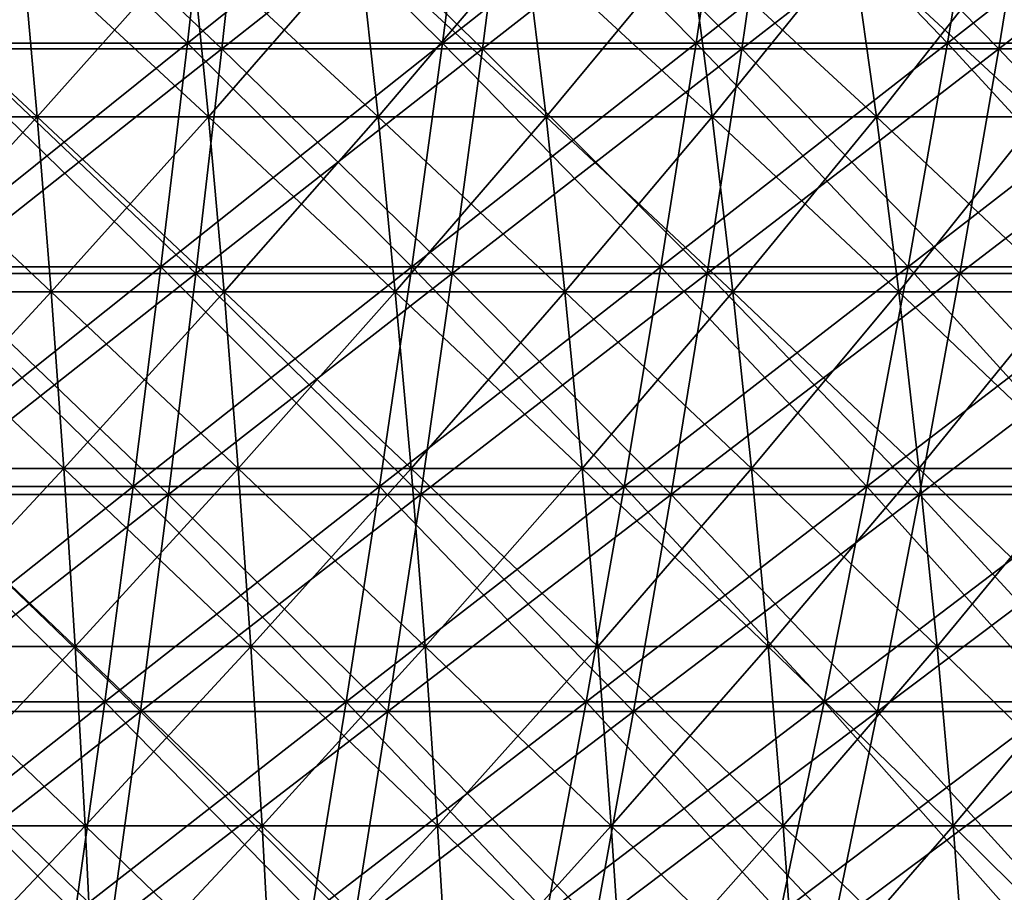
# Model space of a CAD drawing. Header units: millimetres. Extents: x -125 to 125, y -45 to 4025.
# Tile 586 of 656: x 17 to 29, y 3949 to 3960. Entities that reach past the tile are written whole.
import ezdxf

# ---------------------------------------------------------------- set-up
doc = ezdxf.new("R2010")
doc.units = ezdxf.units.MM
doc.header["$LTSCALE"] = 6.999206
for name, color, linetype in [('21', 7, 'CONTINUOUS'), ('22', 7, 'CONTINUOUS'), ('23', 7, 'CONTINUOUS'), ('24', 7, 'CONTINUOUS'), ('26', 7, 'CONTINUOUS'), ('27', 7, 'CONTINUOUS')]:
    doc.layers.add(name, color=color, linetype=linetype)

msp = doc.modelspace()

# ---------------------------------------------------------------- linework, layer by layer
at = {"layer": '21', "color": 7, "linetype": 'CONTINUOUS'}
for points in [[(16.342, 3959.619, 105.277), (19.576, 3959.619, 104.724), (16.599, 3962.434, 106.934), (16.342, 3959.619, 105.277)], [(16.599, 3962.434, 106.934), (19.576, 3959.619, 104.724), (19.884, 3962.434, 106.372), (16.599, 3962.434, 106.934)], [(19.576, 3959.619, 104.724), (22.792, 3959.619, 104.071), (19.884, 3962.434, 106.372), (19.576, 3959.619, 104.724)], [(19.884, 3962.434, 106.372), (22.792, 3959.619, 104.071), (23.151, 3962.434, 105.709), (19.884, 3962.434, 106.372)], [(22.792, 3959.619, 104.071), (25.986, 3959.619, 103.32), (23.151, 3962.434, 105.709), (22.792, 3959.619, 104.071)], [(23.151, 3962.434, 105.709), (25.986, 3959.619, 103.32), (26.395, 3962.434, 104.946), (23.151, 3962.434, 105.709)], [(25.986, 3959.619, 103.32), (29.155, 3959.619, 102.471), (26.395, 3962.434, 104.946), (25.986, 3959.619, 103.32)], [(26.395, 3962.434, 104.946), (29.155, 3959.619, 102.471), (29.614, 3962.434, 104.084), (26.395, 3962.434, 104.946)], [(29.155, 3959.619, 102.471), (32.297, 3959.619, 101.524), (29.614, 3962.434, 104.084), (29.155, 3959.619, 102.471)], [(16.074, 3956.849, 103.548), (19.255, 3956.849, 103.003), (16.342, 3959.619, 105.277), (16.074, 3956.849, 103.548)], [(16.342, 3959.619, 105.277), (19.255, 3956.849, 103.003), (19.576, 3959.619, 104.724), (16.342, 3959.619, 105.277)], [(19.255, 3956.849, 103.003), (22.418, 3956.849, 102.362), (19.576, 3959.619, 104.724), (19.255, 3956.849, 103.003)], [(19.576, 3959.619, 104.724), (22.418, 3956.849, 102.362), (22.792, 3959.619, 104.071), (19.576, 3959.619, 104.724)], [(22.418, 3956.849, 102.362), (25.559, 3956.849, 101.623), (22.792, 3959.619, 104.071), (22.418, 3956.849, 102.362)], [(22.792, 3959.619, 104.071), (25.559, 3956.849, 101.623), (25.986, 3959.619, 103.32), (22.792, 3959.619, 104.071)], [(25.559, 3956.849, 101.623), (28.677, 3956.849, 100.787), (25.986, 3959.619, 103.32), (25.559, 3956.849, 101.623)], [(25.986, 3959.619, 103.32), (28.677, 3956.849, 100.787), (29.155, 3959.619, 102.471), (25.986, 3959.619, 103.32)], [(28.677, 3956.849, 100.787), (31.767, 3956.849, 99.857), (29.155, 3959.619, 102.471), (28.677, 3956.849, 100.787)], [(29.155, 3959.619, 102.471), (31.767, 3956.849, 99.857), (32.297, 3959.619, 101.524), (29.155, 3959.619, 102.471)], [(15.794, 3954.126, 101.747), (18.92, 3954.126, 101.212), (16.074, 3956.849, 103.548), (15.794, 3954.126, 101.747)], [(16.074, 3956.849, 103.548), (18.92, 3954.126, 101.212), (19.255, 3956.849, 103.003), (16.074, 3956.849, 103.548)], [(18.92, 3954.126, 101.212), (22.028, 3954.126, 100.582), (19.255, 3956.849, 103.003), (18.92, 3954.126, 101.212)], [(19.255, 3956.849, 103.003), (22.028, 3954.126, 100.582), (22.418, 3956.849, 102.362), (19.255, 3956.849, 103.003)], [(22.028, 3954.126, 100.582), (25.115, 3954.126, 99.856), (22.418, 3956.849, 102.362), (22.028, 3954.126, 100.582)], [(22.418, 3956.849, 102.362), (25.115, 3954.126, 99.856), (25.559, 3956.849, 101.623), (22.418, 3956.849, 102.362)], [(25.115, 3954.126, 99.856), (28.178, 3954.126, 99.035), (25.559, 3956.849, 101.623), (25.115, 3954.126, 99.856)], [(25.559, 3956.849, 101.623), (28.178, 3954.126, 99.035), (28.677, 3956.849, 100.787), (25.559, 3956.849, 101.623)], [(28.178, 3954.126, 99.035), (31.214, 3954.126, 98.12), (28.677, 3956.849, 100.787), (28.178, 3954.126, 99.035)], [(28.677, 3956.849, 100.787), (31.214, 3954.126, 98.12), (31.767, 3956.849, 99.857), (28.677, 3956.849, 100.787)], [(15.504, 3951.452, 99.876), (18.572, 3951.452, 99.352), (15.794, 3954.126, 101.747), (15.504, 3951.452, 99.876)], [(15.794, 3954.126, 101.747), (18.572, 3951.452, 99.352), (18.92, 3954.126, 101.212), (15.794, 3954.126, 101.747)], [(18.572, 3951.452, 99.352), (21.623, 3951.452, 98.733), (18.92, 3954.126, 101.212), (18.572, 3951.452, 99.352)], [(18.92, 3954.126, 101.212), (21.623, 3951.452, 98.733), (22.028, 3954.126, 100.582), (18.92, 3954.126, 101.212)], [(21.623, 3951.452, 98.733), (24.653, 3951.452, 98.02), (22.028, 3954.126, 100.582), (21.623, 3951.452, 98.733)], [(22.028, 3954.126, 100.582), (24.653, 3951.452, 98.02), (25.115, 3954.126, 99.856), (22.028, 3954.126, 100.582)], [(24.653, 3951.452, 98.02), (27.66, 3951.452, 97.214), (25.115, 3954.126, 99.856), (24.653, 3951.452, 98.02)], [(25.115, 3954.126, 99.856), (27.66, 3951.452, 97.214), (28.178, 3954.126, 99.035), (25.115, 3954.126, 99.856)], [(27.66, 3951.452, 97.214), (30.64, 3951.452, 96.316), (28.178, 3954.126, 99.035), (27.66, 3951.452, 97.214)], [(28.178, 3954.126, 99.035), (30.64, 3951.452, 96.316), (31.214, 3954.126, 98.12), (28.178, 3954.126, 99.035)], [(15.203, 3948.828, 97.937), (18.211, 3948.828, 97.423), (15.504, 3951.452, 99.876), (15.203, 3948.828, 97.937)], [(15.504, 3951.452, 99.876), (18.211, 3948.828, 97.423), (18.572, 3951.452, 99.352), (15.504, 3951.452, 99.876)], [(18.211, 3948.828, 97.423), (21.203, 3948.828, 96.816), (18.572, 3951.452, 99.352), (18.211, 3948.828, 97.423)], [(18.572, 3951.452, 99.352), (21.203, 3948.828, 96.816), (21.623, 3951.452, 98.733), (18.572, 3951.452, 99.352)], [(21.203, 3948.828, 96.816), (24.174, 3948.828, 96.117), (21.623, 3951.452, 98.733), (21.203, 3948.828, 96.816)], [(21.623, 3951.452, 98.733), (24.174, 3948.828, 96.117), (24.653, 3951.452, 98.02), (21.623, 3951.452, 98.733)], [(24.174, 3948.828, 96.117), (27.123, 3948.828, 95.327), (24.653, 3951.452, 98.02), (24.174, 3948.828, 96.117)], [(24.653, 3951.452, 98.02), (27.123, 3948.828, 95.327), (27.66, 3951.452, 97.214), (24.653, 3951.452, 98.02)], [(27.123, 3948.828, 95.327), (30.046, 3948.828, 94.446), (27.66, 3951.452, 97.214), (27.123, 3948.828, 95.327)], [(27.66, 3951.452, 97.214), (30.046, 3948.828, 94.446), (30.64, 3951.452, 96.316), (27.66, 3951.452, 97.214)]]:
    msp.add_3dface(points, dxfattribs=at)
at = {"layer": '22', "color": 7, "linetype": 'CONTINUOUS'}
for points in [[(19.576, 3959.619, -104.724), (16.342, 3959.619, -105.277), (19.884, 3962.434, -106.372), (19.576, 3959.619, -104.724)], [(19.884, 3962.434, -106.372), (16.342, 3959.619, -105.277), (16.599, 3962.434, -106.934), (19.884, 3962.434, -106.372)], [(22.792, 3959.619, -104.071), (19.576, 3959.619, -104.724), (23.151, 3962.434, -105.709), (22.792, 3959.619, -104.071)], [(23.151, 3962.434, -105.709), (19.576, 3959.619, -104.724), (19.884, 3962.434, -106.372), (23.151, 3962.434, -105.709)], [(25.986, 3959.619, -103.32), (22.792, 3959.619, -104.071), (26.395, 3962.434, -104.946), (25.986, 3959.619, -103.32)], [(26.395, 3962.434, -104.946), (22.792, 3959.619, -104.071), (23.151, 3962.434, -105.709), (26.395, 3962.434, -104.946)], [(29.155, 3959.619, -102.471), (25.986, 3959.619, -103.32), (29.614, 3962.434, -104.084), (29.155, 3959.619, -102.471)], [(29.614, 3962.434, -104.084), (25.986, 3959.619, -103.32), (26.395, 3962.434, -104.946), (29.614, 3962.434, -104.084)], [(32.297, 3959.619, -101.524), (29.155, 3959.619, -102.471), (32.806, 3962.434, -103.122), (32.297, 3959.619, -101.524)], [(32.806, 3962.434, -103.122), (29.155, 3959.619, -102.471), (29.614, 3962.434, -104.084), (32.806, 3962.434, -103.122)], [(19.255, 3956.849, -103.003), (16.074, 3956.849, -103.548), (19.576, 3959.619, -104.724), (19.255, 3956.849, -103.003)], [(19.576, 3959.619, -104.724), (16.074, 3956.849, -103.548), (16.342, 3959.619, -105.277), (19.576, 3959.619, -104.724)], [(22.418, 3956.849, -102.362), (19.255, 3956.849, -103.003), (22.792, 3959.619, -104.071), (22.418, 3956.849, -102.362)], [(22.792, 3959.619, -104.071), (19.255, 3956.849, -103.003), (19.576, 3959.619, -104.724), (22.792, 3959.619, -104.071)], [(25.559, 3956.849, -101.623), (22.418, 3956.849, -102.362), (25.986, 3959.619, -103.32), (25.559, 3956.849, -101.623)], [(25.986, 3959.619, -103.32), (22.418, 3956.849, -102.362), (22.792, 3959.619, -104.071), (25.986, 3959.619, -103.32)], [(28.677, 3956.849, -100.787), (25.559, 3956.849, -101.623), (29.155, 3959.619, -102.471), (28.677, 3956.849, -100.787)], [(29.155, 3959.619, -102.471), (25.559, 3956.849, -101.623), (25.986, 3959.619, -103.32), (29.155, 3959.619, -102.471)], [(31.767, 3956.849, -99.857), (28.677, 3956.849, -100.787), (32.297, 3959.619, -101.524), (31.767, 3956.849, -99.857)], [(32.297, 3959.619, -101.524), (28.677, 3956.849, -100.787), (29.155, 3959.619, -102.471), (32.297, 3959.619, -101.524)], [(18.92, 3954.126, -101.212), (15.794, 3954.126, -101.747), (19.255, 3956.849, -103.003), (18.92, 3954.126, -101.212)], [(19.255, 3956.849, -103.003), (15.794, 3954.126, -101.747), (16.074, 3956.849, -103.548), (19.255, 3956.849, -103.003)], [(22.028, 3954.126, -100.582), (18.92, 3954.126, -101.212), (22.418, 3956.849, -102.362), (22.028, 3954.126, -100.582)], [(22.418, 3956.849, -102.362), (18.92, 3954.126, -101.212), (19.255, 3956.849, -103.003), (22.418, 3956.849, -102.362)], [(25.115, 3954.126, -99.856), (22.028, 3954.126, -100.582), (25.559, 3956.849, -101.623), (25.115, 3954.126, -99.856)], [(25.559, 3956.849, -101.623), (22.028, 3954.126, -100.582), (22.418, 3956.849, -102.362), (25.559, 3956.849, -101.623)], [(28.178, 3954.126, -99.035), (25.115, 3954.126, -99.856), (28.677, 3956.849, -100.787), (28.178, 3954.126, -99.035)], [(28.677, 3956.849, -100.787), (25.115, 3954.126, -99.856), (25.559, 3956.849, -101.623), (28.677, 3956.849, -100.787)], [(31.214, 3954.126, -98.12), (28.178, 3954.126, -99.035), (31.767, 3956.849, -99.857), (31.214, 3954.126, -98.12)], [(31.767, 3956.849, -99.857), (28.178, 3954.126, -99.035), (28.677, 3956.849, -100.787), (31.767, 3956.849, -99.857)], [(18.572, 3951.452, -99.352), (15.504, 3951.452, -99.876), (18.92, 3954.126, -101.212), (18.572, 3951.452, -99.352)], [(18.92, 3954.126, -101.212), (15.504, 3951.452, -99.876), (15.794, 3954.126, -101.747), (18.92, 3954.126, -101.212)], [(21.623, 3951.452, -98.733), (18.572, 3951.452, -99.352), (22.028, 3954.126, -100.582), (21.623, 3951.452, -98.733)], [(22.028, 3954.126, -100.582), (18.572, 3951.452, -99.352), (18.92, 3954.126, -101.212), (22.028, 3954.126, -100.582)], [(24.653, 3951.452, -98.02), (21.623, 3951.452, -98.733), (25.115, 3954.126, -99.856), (24.653, 3951.452, -98.02)], [(25.115, 3954.126, -99.856), (21.623, 3951.452, -98.733), (22.028, 3954.126, -100.582), (25.115, 3954.126, -99.856)], [(27.66, 3951.452, -97.214), (24.653, 3951.452, -98.02), (28.178, 3954.126, -99.035), (27.66, 3951.452, -97.214)], [(28.178, 3954.126, -99.035), (24.653, 3951.452, -98.02), (25.115, 3954.126, -99.856), (28.178, 3954.126, -99.035)], [(30.64, 3951.452, -96.316), (27.66, 3951.452, -97.214), (31.214, 3954.126, -98.12), (30.64, 3951.452, -96.316)], [(31.214, 3954.126, -98.12), (27.66, 3951.452, -97.214), (28.178, 3954.126, -99.035), (31.214, 3954.126, -98.12)], [(18.211, 3948.828, -97.423), (15.203, 3948.828, -97.937), (18.572, 3951.452, -99.352), (18.211, 3948.828, -97.423)], [(18.572, 3951.452, -99.352), (15.203, 3948.828, -97.937), (15.504, 3951.452, -99.876), (18.572, 3951.452, -99.352)], [(21.203, 3948.828, -96.816), (18.211, 3948.828, -97.423), (21.623, 3951.452, -98.733), (21.203, 3948.828, -96.816)], [(21.623, 3951.452, -98.733), (18.211, 3948.828, -97.423), (18.572, 3951.452, -99.352), (21.623, 3951.452, -98.733)], [(24.174, 3948.828, -96.117), (21.203, 3948.828, -96.816), (24.653, 3951.452, -98.02), (24.174, 3948.828, -96.117)], [(24.653, 3951.452, -98.02), (21.203, 3948.828, -96.816), (21.623, 3951.452, -98.733), (24.653, 3951.452, -98.02)], [(27.123, 3948.828, -95.327), (24.174, 3948.828, -96.117), (27.66, 3951.452, -97.214), (27.123, 3948.828, -95.327)], [(27.66, 3951.452, -97.214), (24.174, 3948.828, -96.117), (24.653, 3951.452, -98.02), (27.66, 3951.452, -97.214)], [(30.046, 3948.828, -94.446), (27.123, 3948.828, -95.327), (30.64, 3951.452, -96.316), (30.046, 3948.828, -94.446)], [(30.64, 3951.452, -96.316), (27.123, 3948.828, -95.327), (27.66, 3951.452, -97.214), (30.64, 3951.452, -96.316)]]:
    msp.add_3dface(points, dxfattribs=at)
at = {"layer": '23', "color": 7, "linetype": 'CONTINUOUS'}
for points in [[(15.988, 3959.688, -102.994), (19.152, 3959.688, -102.453), (16.249, 3962.489, -104.678), (15.988, 3959.688, -102.994)], [(16.249, 3962.489, -104.678), (19.152, 3959.688, -102.453), (19.465, 3962.489, -104.128), (16.249, 3962.489, -104.678)], [(19.152, 3959.688, -102.453), (22.298, 3959.688, -101.814), (19.465, 3962.489, -104.128), (19.152, 3959.688, -102.453)], [(19.465, 3962.489, -104.128), (22.298, 3959.688, -101.814), (22.662, 3962.489, -103.479), (19.465, 3962.489, -104.128)], [(22.298, 3959.688, -101.814), (25.423, 3959.688, -101.08), (22.662, 3962.489, -103.479), (22.298, 3959.688, -101.814)], [(22.662, 3962.489, -103.479), (25.423, 3959.688, -101.08), (25.838, 3962.489, -102.732), (22.662, 3962.489, -103.479)], [(25.423, 3959.688, -101.08), (28.523, 3959.688, -100.249), (25.838, 3962.489, -102.732), (25.423, 3959.688, -101.08)], [(25.838, 3962.489, -102.732), (28.523, 3959.688, -100.249), (28.989, 3962.489, -101.887), (25.838, 3962.489, -102.732)], [(28.523, 3959.688, -100.249), (31.597, 3959.688, -99.323), (28.989, 3962.489, -101.887), (28.523, 3959.688, -100.249)], [(28.989, 3962.489, -101.887), (31.597, 3959.688, -99.323), (32.113, 3962.489, -100.946), (28.989, 3962.489, -101.887)], [(15.715, 3956.933, -101.237), (18.825, 3956.933, -100.705), (15.988, 3959.688, -102.994), (15.715, 3956.933, -101.237)], [(15.988, 3959.688, -102.994), (18.825, 3956.933, -100.705), (19.152, 3959.688, -102.453), (15.988, 3959.688, -102.994)], [(18.825, 3956.933, -100.705), (21.917, 3956.933, -100.078), (19.152, 3959.688, -102.453), (18.825, 3956.933, -100.705)], [(19.152, 3959.688, -102.453), (21.917, 3956.933, -100.078), (22.298, 3959.688, -101.814), (19.152, 3959.688, -102.453)], [(21.917, 3956.933, -100.078), (24.989, 3956.933, -99.355), (22.298, 3959.688, -101.814), (21.917, 3956.933, -100.078)], [(22.298, 3959.688, -101.814), (24.989, 3956.933, -99.355), (25.423, 3959.688, -101.08), (22.298, 3959.688, -101.814)], [(24.989, 3956.933, -99.355), (28.037, 3956.933, -98.539), (25.423, 3959.688, -101.08), (24.989, 3956.933, -99.355)], [(25.423, 3959.688, -101.08), (28.037, 3956.933, -98.539), (28.523, 3959.688, -100.249), (25.423, 3959.688, -101.08)], [(28.037, 3956.933, -98.539), (31.058, 3956.933, -97.629), (28.523, 3959.688, -100.249), (28.037, 3956.933, -98.539)], [(28.523, 3959.688, -100.249), (31.058, 3956.933, -97.629), (31.597, 3959.688, -99.323), (28.523, 3959.688, -100.249)], [(15.431, 3954.227, -99.408), (18.485, 3954.227, -98.886), (15.715, 3956.933, -101.237), (15.431, 3954.227, -99.408)], [(15.715, 3956.933, -101.237), (18.485, 3954.227, -98.886), (18.825, 3956.933, -100.705), (15.715, 3956.933, -101.237)], [(18.485, 3954.227, -98.886), (21.521, 3954.227, -98.27), (18.825, 3956.933, -100.705), (18.485, 3954.227, -98.886)], [(18.825, 3956.933, -100.705), (21.521, 3954.227, -98.27), (21.917, 3956.933, -100.078), (18.825, 3956.933, -100.705)], [(21.521, 3954.227, -98.27), (24.537, 3954.227, -97.561), (21.917, 3956.933, -100.078), (21.521, 3954.227, -98.27)], [(21.917, 3956.933, -100.078), (24.537, 3954.227, -97.561), (24.989, 3956.933, -99.355), (21.917, 3956.933, -100.078)], [(24.537, 3954.227, -97.561), (27.53, 3954.227, -96.759), (24.989, 3956.933, -99.355), (24.537, 3954.227, -97.561)], [(24.989, 3956.933, -99.355), (27.53, 3954.227, -96.759), (28.037, 3956.933, -98.539), (24.989, 3956.933, -99.355)], [(27.53, 3954.227, -96.759), (30.497, 3954.227, -95.865), (28.037, 3956.933, -98.539), (27.53, 3954.227, -96.759)], [(28.037, 3956.933, -98.539), (30.497, 3954.227, -95.865), (31.058, 3956.933, -97.629), (28.037, 3956.933, -98.539)], [(15.136, 3951.571, -97.509), (18.132, 3951.571, -96.997), (15.431, 3954.227, -99.408), (15.136, 3951.571, -97.509)], [(15.431, 3954.227, -99.408), (18.132, 3951.571, -96.997), (18.485, 3954.227, -98.886), (15.431, 3954.227, -99.408)], [(18.132, 3951.571, -96.997), (21.11, 3951.571, -96.392), (18.485, 3954.227, -98.886), (18.132, 3951.571, -96.997)], [(18.485, 3954.227, -98.886), (21.11, 3951.571, -96.392), (21.521, 3954.227, -98.27), (18.485, 3954.227, -98.886)], [(21.11, 3951.571, -96.392), (24.069, 3951.571, -95.697), (21.521, 3954.227, -98.27), (21.11, 3951.571, -96.392)], [(21.521, 3954.227, -98.27), (24.069, 3951.571, -95.697), (24.537, 3954.227, -97.561), (21.521, 3954.227, -98.27)], [(24.069, 3951.571, -95.697), (27.004, 3951.571, -94.91), (24.537, 3954.227, -97.561), (24.069, 3951.571, -95.697)], [(24.537, 3954.227, -97.561), (27.004, 3951.571, -94.91), (27.53, 3954.227, -96.759), (24.537, 3954.227, -97.561)], [(27.004, 3951.571, -94.91), (29.914, 3951.571, -94.033), (27.53, 3954.227, -96.759), (27.004, 3951.571, -94.91)], [(27.53, 3954.227, -96.759), (29.914, 3951.571, -94.033), (30.497, 3954.227, -95.865), (27.53, 3954.227, -96.759)], [(14.831, 3948.967, -95.54), (17.766, 3948.967, -95.038), (15.136, 3951.571, -97.509), (14.831, 3948.967, -95.54)], [(15.136, 3951.571, -97.509), (17.766, 3948.967, -95.038), (18.132, 3951.571, -96.997), (15.136, 3951.571, -97.509)], [(17.766, 3948.967, -95.038), (20.684, 3948.967, -94.446), (18.132, 3951.571, -96.997), (17.766, 3948.967, -95.038)], [(18.132, 3951.571, -96.997), (20.684, 3948.967, -94.446), (21.11, 3951.571, -96.392), (18.132, 3951.571, -96.997)], [(20.684, 3948.967, -94.446), (23.583, 3948.967, -93.765), (21.11, 3951.571, -96.392), (20.684, 3948.967, -94.446)], [(21.11, 3951.571, -96.392), (23.583, 3948.967, -93.765), (24.069, 3951.571, -95.697), (21.11, 3951.571, -96.392)], [(23.583, 3948.967, -93.765), (26.459, 3948.967, -92.994), (24.069, 3951.571, -95.697), (23.583, 3948.967, -93.765)], [(24.069, 3951.571, -95.697), (26.459, 3948.967, -92.994), (27.004, 3951.571, -94.91), (24.069, 3951.571, -95.697)], [(26.459, 3948.967, -92.994), (29.31, 3948.967, -92.135), (27.004, 3951.571, -94.91), (26.459, 3948.967, -92.994)], [(27.004, 3951.571, -94.91), (29.31, 3948.967, -92.135), (29.914, 3951.571, -94.033), (27.004, 3951.571, -94.91)]]:
    msp.add_3dface(points, dxfattribs=at)
at = {"layer": '24', "color": 7, "linetype": 'CONTINUOUS'}
for points in [[(19.152, 3959.688, 102.453), (15.988, 3959.688, 102.994), (19.465, 3962.489, 104.128), (19.152, 3959.688, 102.453)], [(19.465, 3962.489, 104.128), (15.988, 3959.688, 102.994), (16.249, 3962.489, 104.678), (19.465, 3962.489, 104.128)], [(22.298, 3959.688, 101.814), (19.152, 3959.688, 102.453), (22.662, 3962.489, 103.479), (22.298, 3959.688, 101.814)], [(22.662, 3962.489, 103.479), (19.152, 3959.688, 102.453), (19.465, 3962.489, 104.128), (22.662, 3962.489, 103.479)], [(25.423, 3959.688, 101.08), (22.298, 3959.688, 101.814), (25.838, 3962.489, 102.732), (25.423, 3959.688, 101.08)], [(25.838, 3962.489, 102.732), (22.298, 3959.688, 101.814), (22.662, 3962.489, 103.479), (25.838, 3962.489, 102.732)], [(28.523, 3959.688, 100.249), (25.423, 3959.688, 101.08), (28.989, 3962.489, 101.887), (28.523, 3959.688, 100.249)], [(28.989, 3962.489, 101.887), (25.423, 3959.688, 101.08), (25.838, 3962.489, 102.732), (28.989, 3962.489, 101.887)], [(31.597, 3959.688, 99.323), (28.523, 3959.688, 100.249), (32.113, 3962.489, 100.946), (31.597, 3959.688, 99.323)], [(32.113, 3962.489, 100.946), (28.523, 3959.688, 100.249), (28.989, 3962.489, 101.887), (32.113, 3962.489, 100.946)], [(18.825, 3956.933, 100.705), (15.715, 3956.933, 101.237), (19.152, 3959.688, 102.453), (18.825, 3956.933, 100.705)], [(19.152, 3959.688, 102.453), (15.715, 3956.933, 101.237), (15.988, 3959.688, 102.994), (19.152, 3959.688, 102.453)], [(21.917, 3956.933, 100.078), (18.825, 3956.933, 100.705), (22.298, 3959.688, 101.814), (21.917, 3956.933, 100.078)], [(22.298, 3959.688, 101.814), (18.825, 3956.933, 100.705), (19.152, 3959.688, 102.453), (22.298, 3959.688, 101.814)], [(24.989, 3956.933, 99.355), (21.917, 3956.933, 100.078), (25.423, 3959.688, 101.08), (24.989, 3956.933, 99.355)], [(25.423, 3959.688, 101.08), (21.917, 3956.933, 100.078), (22.298, 3959.688, 101.814), (25.423, 3959.688, 101.08)], [(28.037, 3956.933, 98.539), (24.989, 3956.933, 99.355), (28.523, 3959.688, 100.249), (28.037, 3956.933, 98.539)], [(28.523, 3959.688, 100.249), (24.989, 3956.933, 99.355), (25.423, 3959.688, 101.08), (28.523, 3959.688, 100.249)], [(31.058, 3956.933, 97.629), (28.037, 3956.933, 98.539), (31.597, 3959.688, 99.323), (31.058, 3956.933, 97.629)], [(31.597, 3959.688, 99.323), (28.037, 3956.933, 98.539), (28.523, 3959.688, 100.249), (31.597, 3959.688, 99.323)], [(18.485, 3954.227, 98.886), (15.431, 3954.227, 99.408), (18.825, 3956.933, 100.705), (18.485, 3954.227, 98.886)], [(18.825, 3956.933, 100.705), (15.431, 3954.227, 99.408), (15.715, 3956.933, 101.237), (18.825, 3956.933, 100.705)], [(21.521, 3954.227, 98.27), (18.485, 3954.227, 98.886), (21.917, 3956.933, 100.078), (21.521, 3954.227, 98.27)], [(21.917, 3956.933, 100.078), (18.485, 3954.227, 98.886), (18.825, 3956.933, 100.705), (21.917, 3956.933, 100.078)], [(24.537, 3954.227, 97.561), (21.521, 3954.227, 98.27), (24.989, 3956.933, 99.355), (24.537, 3954.227, 97.561)], [(24.989, 3956.933, 99.355), (21.521, 3954.227, 98.27), (21.917, 3956.933, 100.078), (24.989, 3956.933, 99.355)], [(27.53, 3954.227, 96.759), (24.537, 3954.227, 97.561), (28.037, 3956.933, 98.539), (27.53, 3954.227, 96.759)], [(28.037, 3956.933, 98.539), (24.537, 3954.227, 97.561), (24.989, 3956.933, 99.355), (28.037, 3956.933, 98.539)], [(30.497, 3954.227, 95.865), (27.53, 3954.227, 96.759), (31.058, 3956.933, 97.629), (30.497, 3954.227, 95.865)], [(31.058, 3956.933, 97.629), (27.53, 3954.227, 96.759), (28.037, 3956.933, 98.539), (31.058, 3956.933, 97.629)], [(18.132, 3951.571, 96.997), (15.136, 3951.571, 97.509), (18.485, 3954.227, 98.886), (18.132, 3951.571, 96.997)], [(18.485, 3954.227, 98.886), (15.136, 3951.571, 97.509), (15.431, 3954.227, 99.408), (18.485, 3954.227, 98.886)], [(21.11, 3951.571, 96.392), (18.132, 3951.571, 96.997), (21.521, 3954.227, 98.27), (21.11, 3951.571, 96.392)], [(21.521, 3954.227, 98.27), (18.132, 3951.571, 96.997), (18.485, 3954.227, 98.886), (21.521, 3954.227, 98.27)], [(24.069, 3951.571, 95.697), (21.11, 3951.571, 96.392), (24.537, 3954.227, 97.561), (24.069, 3951.571, 95.697)], [(24.537, 3954.227, 97.561), (21.11, 3951.571, 96.392), (21.521, 3954.227, 98.27), (24.537, 3954.227, 97.561)], [(27.004, 3951.571, 94.91), (24.069, 3951.571, 95.697), (27.53, 3954.227, 96.759), (27.004, 3951.571, 94.91)], [(27.53, 3954.227, 96.759), (24.069, 3951.571, 95.697), (24.537, 3954.227, 97.561), (27.53, 3954.227, 96.759)], [(29.914, 3951.571, 94.033), (27.004, 3951.571, 94.91), (30.497, 3954.227, 95.865), (29.914, 3951.571, 94.033)], [(30.497, 3954.227, 95.865), (27.004, 3951.571, 94.91), (27.53, 3954.227, 96.759), (30.497, 3954.227, 95.865)], [(17.766, 3948.967, 95.038), (14.831, 3948.967, 95.54), (18.132, 3951.571, 96.997), (17.766, 3948.967, 95.038)], [(18.132, 3951.571, 96.997), (14.831, 3948.967, 95.54), (15.136, 3951.571, 97.509), (18.132, 3951.571, 96.997)], [(20.684, 3948.967, 94.446), (17.766, 3948.967, 95.038), (21.11, 3951.571, 96.392), (20.684, 3948.967, 94.446)], [(21.11, 3951.571, 96.392), (17.766, 3948.967, 95.038), (18.132, 3951.571, 96.997), (21.11, 3951.571, 96.392)], [(23.583, 3948.967, 93.765), (20.684, 3948.967, 94.446), (24.069, 3951.571, 95.697), (23.583, 3948.967, 93.765)], [(24.069, 3951.571, 95.697), (20.684, 3948.967, 94.446), (21.11, 3951.571, 96.392), (24.069, 3951.571, 95.697)], [(26.459, 3948.967, 92.994), (23.583, 3948.967, 93.765), (27.004, 3951.571, 94.91), (26.459, 3948.967, 92.994)], [(27.004, 3951.571, 94.91), (23.583, 3948.967, 93.765), (24.069, 3951.571, 95.697), (27.004, 3951.571, 94.91)], [(29.31, 3948.967, 92.135), (26.459, 3948.967, 92.994), (29.914, 3951.571, 94.033), (29.31, 3948.967, 92.135)], [(29.914, 3951.571, 94.033), (26.459, 3948.967, 92.994), (27.004, 3951.571, 94.91), (29.914, 3951.571, 94.033)]]:
    msp.add_3dface(points, dxfattribs=at)
at = {"layer": '26', "color": 7, "linetype": 'CONTINUOUS'}
for points in [[(15.174, 3958.78, 69.285), (17.3, 3958.78, 68.785), (15.009, 3960.913, 68.533), (15.174, 3958.78, 69.285)], [(15.009, 3960.913, 68.533), (17.3, 3958.78, 68.785), (17.112, 3960.913, 68.039), (15.009, 3960.913, 68.533)], [(17.3, 3958.78, 68.785), (19.41, 3958.78, 68.219), (17.112, 3960.913, 68.039), (17.3, 3958.78, 68.785)], [(17.112, 3960.913, 68.039), (19.41, 3958.78, 68.219), (19.2, 3960.913, 67.479), (17.112, 3960.913, 68.039)], [(19.41, 3958.78, 68.219), (21.502, 3958.78, 67.589), (19.2, 3960.913, 67.479), (19.41, 3958.78, 68.219)], [(19.2, 3960.913, 67.479), (21.502, 3958.78, 67.589), (21.268, 3960.913, 66.856), (19.2, 3960.913, 67.479)], [(21.502, 3958.78, 67.589), (23.573, 3958.78, 66.895), (21.268, 3960.913, 66.856), (21.502, 3958.78, 67.589)], [(21.268, 3960.913, 66.856), (23.573, 3958.78, 66.895), (23.317, 3960.913, 66.169), (21.268, 3960.913, 66.856)], [(23.573, 3958.78, 66.895), (25.622, 3958.78, 66.137), (23.317, 3960.913, 66.169), (23.573, 3958.78, 66.895)], [(23.317, 3960.913, 66.169), (25.622, 3958.78, 66.137), (25.344, 3960.913, 65.42), (23.317, 3960.913, 66.169)], [(25.622, 3958.78, 66.137), (27.646, 3958.78, 65.317), (25.344, 3960.913, 65.42), (25.622, 3958.78, 66.137)], [(25.344, 3960.913, 65.42), (27.646, 3958.78, 65.317), (27.346, 3960.913, 64.608), (25.344, 3960.913, 65.42)], [(27.646, 3958.78, 65.317), (29.645, 3958.78, 64.435), (27.346, 3960.913, 64.608), (27.646, 3958.78, 65.317)], [(27.346, 3960.913, 64.608), (29.645, 3958.78, 64.435), (29.323, 3960.913, 63.736), (27.346, 3960.913, 64.608)], [(15.324, 3956.624, 69.973), (17.472, 3956.624, 69.468), (15.174, 3958.78, 69.285), (15.324, 3956.624, 69.973)], [(15.174, 3958.78, 69.285), (17.472, 3956.624, 69.468), (17.3, 3958.78, 68.785), (15.174, 3958.78, 69.285)], [(17.472, 3956.624, 69.468), (19.603, 3956.624, 68.897), (17.3, 3958.78, 68.785), (17.472, 3956.624, 69.468)], [(17.3, 3958.78, 68.785), (19.603, 3956.624, 68.897), (19.41, 3958.78, 68.219), (17.3, 3958.78, 68.785)], [(19.603, 3956.624, 68.897), (21.715, 3956.624, 68.261), (19.41, 3958.78, 68.219), (19.603, 3956.624, 68.897)], [(19.41, 3958.78, 68.219), (21.715, 3956.624, 68.261), (21.502, 3958.78, 67.589), (19.41, 3958.78, 68.219)], [(21.715, 3956.624, 68.261), (23.807, 3956.624, 67.56), (21.502, 3958.78, 67.589), (21.715, 3956.624, 68.261)], [(21.502, 3958.78, 67.589), (23.807, 3956.624, 67.56), (23.573, 3958.78, 66.895), (21.502, 3958.78, 67.589)], [(23.807, 3956.624, 67.56), (25.876, 3956.624, 66.795), (23.573, 3958.78, 66.895), (23.807, 3956.624, 67.56)], [(23.573, 3958.78, 66.895), (25.876, 3956.624, 66.795), (25.622, 3958.78, 66.137), (23.573, 3958.78, 66.895)], [(25.876, 3956.624, 66.795), (27.921, 3956.624, 65.966), (25.622, 3958.78, 66.137), (25.876, 3956.624, 66.795)], [(25.622, 3958.78, 66.137), (27.921, 3956.624, 65.966), (27.646, 3958.78, 65.317), (25.622, 3958.78, 66.137)], [(27.921, 3956.624, 65.966), (29.939, 3956.624, 65.075), (27.646, 3958.78, 65.317), (27.921, 3956.624, 65.966)], [(27.646, 3958.78, 65.317), (29.939, 3956.624, 65.075), (29.645, 3958.78, 64.435), (27.646, 3958.78, 65.317)], [(15.461, 3954.448, 70.598), (17.628, 3954.448, 70.088), (15.324, 3956.624, 69.973), (15.461, 3954.448, 70.598)], [(15.324, 3956.624, 69.973), (17.628, 3954.448, 70.088), (17.472, 3956.624, 69.468), (15.324, 3956.624, 69.973)], [(17.628, 3954.448, 70.088), (19.778, 3954.448, 69.512), (17.472, 3956.624, 69.468), (17.628, 3954.448, 70.088)], [(17.472, 3956.624, 69.468), (19.778, 3954.448, 69.512), (19.603, 3956.624, 68.897), (17.472, 3956.624, 69.468)], [(19.778, 3954.448, 69.512), (21.909, 3954.448, 68.87), (19.603, 3956.624, 68.897), (19.778, 3954.448, 69.512)], [(19.603, 3956.624, 68.897), (21.909, 3954.448, 68.87), (21.715, 3956.624, 68.261), (19.603, 3956.624, 68.897)], [(21.909, 3954.448, 68.87), (24.02, 3954.448, 68.163), (21.715, 3956.624, 68.261), (21.909, 3954.448, 68.87)], [(21.715, 3956.624, 68.261), (24.02, 3954.448, 68.163), (23.807, 3956.624, 67.56), (21.715, 3956.624, 68.261)], [(24.02, 3954.448, 68.163), (26.107, 3954.448, 67.391), (23.807, 3956.624, 67.56), (24.02, 3954.448, 68.163)], [(23.807, 3956.624, 67.56), (26.107, 3954.448, 67.391), (25.876, 3956.624, 66.795), (23.807, 3956.624, 67.56)], [(26.107, 3954.448, 67.391), (28.17, 3954.448, 66.555), (25.876, 3956.624, 66.795), (26.107, 3954.448, 67.391)], [(25.876, 3956.624, 66.795), (28.17, 3954.448, 66.555), (27.921, 3956.624, 65.966), (25.876, 3956.624, 66.795)], [(28.17, 3954.448, 66.555), (30.206, 3954.448, 65.656), (27.921, 3956.624, 65.966), (28.17, 3954.448, 66.555)], [(27.921, 3956.624, 65.966), (30.206, 3954.448, 65.656), (29.939, 3956.624, 65.075), (27.921, 3956.624, 65.966)], [(15.584, 3952.254, 71.157), (17.768, 3952.254, 70.644), (15.461, 3954.448, 70.598), (15.584, 3952.254, 71.157)], [(15.461, 3954.448, 70.598), (17.768, 3952.254, 70.644), (17.628, 3954.448, 70.088), (15.461, 3954.448, 70.598)], [(17.768, 3952.254, 70.644), (19.935, 3952.254, 70.063), (17.628, 3954.448, 70.088), (17.768, 3952.254, 70.644)], [(17.628, 3954.448, 70.088), (19.935, 3952.254, 70.063), (19.778, 3954.448, 69.512), (17.628, 3954.448, 70.088)], [(19.935, 3952.254, 70.063), (22.083, 3952.254, 69.416), (19.778, 3954.448, 69.512), (19.935, 3952.254, 70.063)], [(19.778, 3954.448, 69.512), (22.083, 3952.254, 69.416), (21.909, 3954.448, 68.87), (19.778, 3954.448, 69.512)], [(22.083, 3952.254, 69.416), (24.21, 3952.254, 68.703), (21.909, 3954.448, 68.87), (22.083, 3952.254, 69.416)], [(21.909, 3954.448, 68.87), (24.21, 3952.254, 68.703), (24.02, 3954.448, 68.163), (21.909, 3954.448, 68.87)], [(24.21, 3952.254, 68.703), (26.314, 3952.254, 67.925), (24.02, 3954.448, 68.163), (24.21, 3952.254, 68.703)], [(24.02, 3954.448, 68.163), (26.314, 3952.254, 67.925), (26.107, 3954.448, 67.391), (24.02, 3954.448, 68.163)], [(26.314, 3952.254, 67.925), (28.394, 3952.254, 67.082), (26.107, 3954.448, 67.391), (26.314, 3952.254, 67.925)], [(26.107, 3954.448, 67.391), (28.394, 3952.254, 67.082), (28.17, 3954.448, 66.555), (26.107, 3954.448, 67.391)], [(28.394, 3952.254, 67.082), (30.446, 3952.254, 66.176), (28.17, 3954.448, 66.555), (28.394, 3952.254, 67.082)], [(28.17, 3954.448, 66.555), (30.446, 3952.254, 66.176), (30.206, 3954.448, 65.656), (28.17, 3954.448, 66.555)], [(15.692, 3950.044, 71.652), (17.891, 3950.044, 71.135), (15.584, 3952.254, 71.157), (15.692, 3950.044, 71.652)], [(15.584, 3952.254, 71.157), (17.891, 3950.044, 71.135), (17.768, 3952.254, 70.644), (15.584, 3952.254, 71.157)], [(17.891, 3950.044, 71.135), (20.073, 3950.044, 70.55), (17.768, 3952.254, 70.644), (17.891, 3950.044, 71.135)], [(17.768, 3952.254, 70.644), (20.073, 3950.044, 70.55), (19.935, 3952.254, 70.063), (17.768, 3952.254, 70.644)], [(20.073, 3950.044, 70.55), (22.236, 3950.044, 69.899), (19.935, 3952.254, 70.063), (20.073, 3950.044, 70.55)], [(19.935, 3952.254, 70.063), (22.236, 3950.044, 69.899), (22.083, 3952.254, 69.416), (19.935, 3952.254, 70.063)], [(22.236, 3950.044, 69.899), (24.378, 3950.044, 69.181), (22.083, 3952.254, 69.416), (22.236, 3950.044, 69.899)], [(22.083, 3952.254, 69.416), (24.378, 3950.044, 69.181), (24.21, 3952.254, 68.703), (22.083, 3952.254, 69.416)], [(24.378, 3950.044, 69.181), (26.497, 3950.044, 68.397), (24.21, 3952.254, 68.703), (24.378, 3950.044, 69.181)], [(24.21, 3952.254, 68.703), (26.497, 3950.044, 68.397), (26.314, 3952.254, 67.925), (24.21, 3952.254, 68.703)], [(26.497, 3950.044, 68.397), (28.591, 3950.044, 67.549), (26.314, 3952.254, 67.925), (26.497, 3950.044, 68.397)], [(26.314, 3952.254, 67.925), (28.591, 3950.044, 67.549), (28.394, 3952.254, 67.082), (26.314, 3952.254, 67.925)], [(28.591, 3950.044, 67.549), (30.658, 3950.044, 66.636), (28.394, 3952.254, 67.082), (28.591, 3950.044, 67.549)], [(28.394, 3952.254, 67.082), (30.658, 3950.044, 66.636), (30.446, 3952.254, 66.176), (28.394, 3952.254, 67.082)], [(15.786, 3947.819, 72.081), (17.998, 3947.819, 71.561), (15.692, 3950.044, 71.652), (15.786, 3947.819, 72.081)], [(15.692, 3950.044, 71.652), (17.998, 3947.819, 71.561), (17.891, 3950.044, 71.135), (15.692, 3950.044, 71.652)], [(17.998, 3947.819, 71.561), (20.194, 3947.819, 70.973), (17.891, 3950.044, 71.135), (17.998, 3947.819, 71.561)], [(17.891, 3950.044, 71.135), (20.194, 3947.819, 70.973), (20.073, 3950.044, 70.55), (17.891, 3950.044, 71.135)], [(20.194, 3947.819, 70.973), (22.37, 3947.819, 70.317), (20.073, 3950.044, 70.55), (20.194, 3947.819, 70.973)], [(20.073, 3950.044, 70.55), (22.37, 3947.819, 70.317), (22.236, 3950.044, 69.899), (20.073, 3950.044, 70.55)], [(22.37, 3947.819, 70.317), (24.524, 3947.819, 69.595), (22.236, 3950.044, 69.899), (22.37, 3947.819, 70.317)], [(22.236, 3950.044, 69.899), (24.524, 3947.819, 69.595), (24.378, 3950.044, 69.181), (22.236, 3950.044, 69.899)], [(24.524, 3947.819, 69.595), (26.656, 3947.819, 68.807), (24.378, 3950.044, 69.181), (24.524, 3947.819, 69.595)], [(24.378, 3950.044, 69.181), (26.656, 3947.819, 68.807), (26.497, 3950.044, 68.397), (24.378, 3950.044, 69.181)], [(26.656, 3947.819, 68.807), (28.762, 3947.819, 67.953), (26.497, 3950.044, 68.397), (26.656, 3947.819, 68.807)], [(26.497, 3950.044, 68.397), (28.762, 3947.819, 67.953), (28.591, 3950.044, 67.549), (26.497, 3950.044, 68.397)], [(28.762, 3947.819, 67.953), (30.841, 3947.819, 67.035), (28.591, 3950.044, 67.549), (28.762, 3947.819, 67.953)], [(28.591, 3950.044, 67.549), (30.841, 3947.819, 67.035), (30.658, 3950.044, 66.636), (28.591, 3950.044, 67.549)]]:
    msp.add_3dface(points, dxfattribs=at)
at = {"layer": '27', "color": 7, "linetype": 'CONTINUOUS'}
for points in [[(17.112, 3960.913, -68.039), (15.174, 3958.78, -69.285), (15.009, 3960.913, -68.533), (17.112, 3960.913, -68.039)], [(17.3, 3958.78, -68.785), (15.174, 3958.78, -69.285), (17.112, 3960.913, -68.039), (17.3, 3958.78, -68.785)], [(19.2, 3960.913, -67.479), (17.3, 3958.78, -68.785), (17.112, 3960.913, -68.039), (19.2, 3960.913, -67.479)], [(19.41, 3958.78, -68.219), (17.3, 3958.78, -68.785), (19.2, 3960.913, -67.479), (19.41, 3958.78, -68.219)], [(21.268, 3960.913, -66.856), (19.41, 3958.78, -68.219), (19.2, 3960.913, -67.479), (21.268, 3960.913, -66.856)], [(21.502, 3958.78, -67.589), (19.41, 3958.78, -68.219), (21.268, 3960.913, -66.856), (21.502, 3958.78, -67.589)], [(23.317, 3960.913, -66.169), (21.502, 3958.78, -67.589), (21.268, 3960.913, -66.856), (23.317, 3960.913, -66.169)], [(23.573, 3958.78, -66.895), (21.502, 3958.78, -67.589), (23.317, 3960.913, -66.169), (23.573, 3958.78, -66.895)], [(25.344, 3960.913, -65.42), (23.573, 3958.78, -66.895), (23.317, 3960.913, -66.169), (25.344, 3960.913, -65.42)], [(25.622, 3958.78, -66.137), (23.573, 3958.78, -66.895), (25.344, 3960.913, -65.42), (25.622, 3958.78, -66.137)], [(27.346, 3960.913, -64.608), (25.622, 3958.78, -66.137), (25.344, 3960.913, -65.42), (27.346, 3960.913, -64.608)], [(27.646, 3958.78, -65.317), (25.622, 3958.78, -66.137), (27.346, 3960.913, -64.608), (27.646, 3958.78, -65.317)], [(29.323, 3960.913, -63.736), (27.646, 3958.78, -65.317), (27.346, 3960.913, -64.608), (29.323, 3960.913, -63.736)], [(29.645, 3958.78, -64.435), (27.646, 3958.78, -65.317), (29.323, 3960.913, -63.736), (29.645, 3958.78, -64.435)], [(17.3, 3958.78, -68.785), (15.324, 3956.624, -69.973), (15.174, 3958.78, -69.285), (17.3, 3958.78, -68.785)], [(17.472, 3956.624, -69.468), (15.324, 3956.624, -69.973), (17.3, 3958.78, -68.785), (17.472, 3956.624, -69.468)], [(19.41, 3958.78, -68.219), (17.472, 3956.624, -69.468), (17.3, 3958.78, -68.785), (19.41, 3958.78, -68.219)], [(19.603, 3956.624, -68.897), (17.472, 3956.624, -69.468), (19.41, 3958.78, -68.219), (19.603, 3956.624, -68.897)], [(21.502, 3958.78, -67.589), (19.603, 3956.624, -68.897), (19.41, 3958.78, -68.219), (21.502, 3958.78, -67.589)], [(21.715, 3956.624, -68.261), (19.603, 3956.624, -68.897), (21.502, 3958.78, -67.589), (21.715, 3956.624, -68.261)], [(23.573, 3958.78, -66.895), (21.715, 3956.624, -68.261), (21.502, 3958.78, -67.589), (23.573, 3958.78, -66.895)], [(23.807, 3956.624, -67.56), (21.715, 3956.624, -68.261), (23.573, 3958.78, -66.895), (23.807, 3956.624, -67.56)], [(25.622, 3958.78, -66.137), (23.807, 3956.624, -67.56), (23.573, 3958.78, -66.895), (25.622, 3958.78, -66.137)], [(25.876, 3956.624, -66.795), (23.807, 3956.624, -67.56), (25.622, 3958.78, -66.137), (25.876, 3956.624, -66.795)], [(27.646, 3958.78, -65.317), (25.876, 3956.624, -66.795), (25.622, 3958.78, -66.137), (27.646, 3958.78, -65.317)], [(27.921, 3956.624, -65.966), (25.876, 3956.624, -66.795), (27.646, 3958.78, -65.317), (27.921, 3956.624, -65.966)], [(29.645, 3958.78, -64.435), (27.921, 3956.624, -65.966), (27.646, 3958.78, -65.317), (29.645, 3958.78, -64.435)], [(29.939, 3956.624, -65.075), (27.921, 3956.624, -65.966), (29.645, 3958.78, -64.435), (29.939, 3956.624, -65.075)], [(17.472, 3956.624, -69.468), (15.461, 3954.448, -70.598), (15.324, 3956.624, -69.973), (17.472, 3956.624, -69.468)], [(17.628, 3954.448, -70.088), (15.461, 3954.448, -70.598), (17.472, 3956.624, -69.468), (17.628, 3954.448, -70.088)], [(19.603, 3956.624, -68.897), (17.628, 3954.448, -70.088), (17.472, 3956.624, -69.468), (19.603, 3956.624, -68.897)], [(19.778, 3954.448, -69.512), (17.628, 3954.448, -70.088), (19.603, 3956.624, -68.897), (19.778, 3954.448, -69.512)], [(21.715, 3956.624, -68.261), (19.778, 3954.448, -69.512), (19.603, 3956.624, -68.897), (21.715, 3956.624, -68.261)], [(21.909, 3954.448, -68.87), (19.778, 3954.448, -69.512), (21.715, 3956.624, -68.261), (21.909, 3954.448, -68.87)], [(23.807, 3956.624, -67.56), (21.909, 3954.448, -68.87), (21.715, 3956.624, -68.261), (23.807, 3956.624, -67.56)], [(24.02, 3954.448, -68.163), (21.909, 3954.448, -68.87), (23.807, 3956.624, -67.56), (24.02, 3954.448, -68.163)], [(25.876, 3956.624, -66.795), (24.02, 3954.448, -68.163), (23.807, 3956.624, -67.56), (25.876, 3956.624, -66.795)], [(26.107, 3954.448, -67.391), (24.02, 3954.448, -68.163), (25.876, 3956.624, -66.795), (26.107, 3954.448, -67.391)], [(27.921, 3956.624, -65.966), (26.107, 3954.448, -67.391), (25.876, 3956.624, -66.795), (27.921, 3956.624, -65.966)], [(28.17, 3954.448, -66.555), (26.107, 3954.448, -67.391), (27.921, 3956.624, -65.966), (28.17, 3954.448, -66.555)], [(29.939, 3956.624, -65.075), (28.17, 3954.448, -66.555), (27.921, 3956.624, -65.966), (29.939, 3956.624, -65.075)], [(30.206, 3954.448, -65.656), (28.17, 3954.448, -66.555), (29.939, 3956.624, -65.075), (30.206, 3954.448, -65.656)], [(17.628, 3954.448, -70.088), (15.584, 3952.254, -71.157), (15.461, 3954.448, -70.598), (17.628, 3954.448, -70.088)], [(17.768, 3952.254, -70.644), (15.584, 3952.254, -71.157), (17.628, 3954.448, -70.088), (17.768, 3952.254, -70.644)], [(19.778, 3954.448, -69.512), (17.768, 3952.254, -70.644), (17.628, 3954.448, -70.088), (19.778, 3954.448, -69.512)], [(19.935, 3952.254, -70.063), (17.768, 3952.254, -70.644), (19.778, 3954.448, -69.512), (19.935, 3952.254, -70.063)], [(21.909, 3954.448, -68.87), (19.935, 3952.254, -70.063), (19.778, 3954.448, -69.512), (21.909, 3954.448, -68.87)], [(22.083, 3952.254, -69.416), (19.935, 3952.254, -70.063), (21.909, 3954.448, -68.87), (22.083, 3952.254, -69.416)], [(24.02, 3954.448, -68.163), (22.083, 3952.254, -69.416), (21.909, 3954.448, -68.87), (24.02, 3954.448, -68.163)], [(24.21, 3952.254, -68.703), (22.083, 3952.254, -69.416), (24.02, 3954.448, -68.163), (24.21, 3952.254, -68.703)], [(26.107, 3954.448, -67.391), (24.21, 3952.254, -68.703), (24.02, 3954.448, -68.163), (26.107, 3954.448, -67.391)], [(26.314, 3952.254, -67.925), (24.21, 3952.254, -68.703), (26.107, 3954.448, -67.391), (26.314, 3952.254, -67.925)], [(28.17, 3954.448, -66.555), (26.314, 3952.254, -67.925), (26.107, 3954.448, -67.391), (28.17, 3954.448, -66.555)], [(28.394, 3952.254, -67.082), (26.314, 3952.254, -67.925), (28.17, 3954.448, -66.555), (28.394, 3952.254, -67.082)], [(30.206, 3954.448, -65.656), (28.394, 3952.254, -67.082), (28.17, 3954.448, -66.555), (30.206, 3954.448, -65.656)], [(30.446, 3952.254, -66.176), (28.394, 3952.254, -67.082), (30.206, 3954.448, -65.656), (30.446, 3952.254, -66.176)], [(17.768, 3952.254, -70.644), (15.692, 3950.044, -71.652), (15.584, 3952.254, -71.157), (17.768, 3952.254, -70.644)], [(17.891, 3950.044, -71.135), (15.692, 3950.044, -71.652), (17.768, 3952.254, -70.644), (17.891, 3950.044, -71.135)], [(19.935, 3952.254, -70.063), (17.891, 3950.044, -71.135), (17.768, 3952.254, -70.644), (19.935, 3952.254, -70.063)], [(20.073, 3950.044, -70.55), (17.891, 3950.044, -71.135), (19.935, 3952.254, -70.063), (20.073, 3950.044, -70.55)], [(22.083, 3952.254, -69.416), (20.073, 3950.044, -70.55), (19.935, 3952.254, -70.063), (22.083, 3952.254, -69.416)], [(22.236, 3950.044, -69.899), (20.073, 3950.044, -70.55), (22.083, 3952.254, -69.416), (22.236, 3950.044, -69.899)], [(24.21, 3952.254, -68.703), (22.236, 3950.044, -69.899), (22.083, 3952.254, -69.416), (24.21, 3952.254, -68.703)], [(24.378, 3950.044, -69.181), (22.236, 3950.044, -69.899), (24.21, 3952.254, -68.703), (24.378, 3950.044, -69.181)], [(26.314, 3952.254, -67.925), (24.378, 3950.044, -69.181), (24.21, 3952.254, -68.703), (26.314, 3952.254, -67.925)], [(26.497, 3950.044, -68.397), (24.378, 3950.044, -69.181), (26.314, 3952.254, -67.925), (26.497, 3950.044, -68.397)], [(28.394, 3952.254, -67.082), (26.497, 3950.044, -68.397), (26.314, 3952.254, -67.925), (28.394, 3952.254, -67.082)], [(28.591, 3950.044, -67.549), (26.497, 3950.044, -68.397), (28.394, 3952.254, -67.082), (28.591, 3950.044, -67.549)], [(30.446, 3952.254, -66.176), (28.591, 3950.044, -67.549), (28.394, 3952.254, -67.082), (30.446, 3952.254, -66.176)], [(30.658, 3950.044, -66.636), (28.591, 3950.044, -67.549), (30.446, 3952.254, -66.176), (30.658, 3950.044, -66.636)], [(17.891, 3950.044, -71.135), (15.786, 3947.819, -72.081), (15.692, 3950.044, -71.652), (17.891, 3950.044, -71.135)], [(17.998, 3947.819, -71.561), (15.786, 3947.819, -72.081), (17.891, 3950.044, -71.135), (17.998, 3947.819, -71.561)], [(20.073, 3950.044, -70.55), (17.998, 3947.819, -71.561), (17.891, 3950.044, -71.135), (20.073, 3950.044, -70.55)], [(20.194, 3947.819, -70.973), (17.998, 3947.819, -71.561), (20.073, 3950.044, -70.55), (20.194, 3947.819, -70.973)], [(22.236, 3950.044, -69.899), (20.194, 3947.819, -70.973), (20.073, 3950.044, -70.55), (22.236, 3950.044, -69.899)], [(22.37, 3947.819, -70.317), (20.194, 3947.819, -70.973), (22.236, 3950.044, -69.899), (22.37, 3947.819, -70.317)], [(24.378, 3950.044, -69.181), (22.37, 3947.819, -70.317), (22.236, 3950.044, -69.899), (24.378, 3950.044, -69.181)], [(24.524, 3947.819, -69.595), (22.37, 3947.819, -70.317), (24.378, 3950.044, -69.181), (24.524, 3947.819, -69.595)], [(26.497, 3950.044, -68.397), (24.524, 3947.819, -69.595), (24.378, 3950.044, -69.181), (26.497, 3950.044, -68.397)], [(26.656, 3947.819, -68.807), (24.524, 3947.819, -69.595), (26.497, 3950.044, -68.397), (26.656, 3947.819, -68.807)], [(28.591, 3950.044, -67.549), (26.656, 3947.819, -68.807), (26.497, 3950.044, -68.397), (28.591, 3950.044, -67.549)], [(28.762, 3947.819, -67.953), (26.656, 3947.819, -68.807), (28.591, 3950.044, -67.549), (28.762, 3947.819, -67.953)], [(30.658, 3950.044, -66.636), (28.762, 3947.819, -67.953), (28.591, 3950.044, -67.549), (30.658, 3950.044, -66.636)], [(30.841, 3947.819, -67.035), (28.762, 3947.819, -67.953), (30.658, 3950.044, -66.636), (30.841, 3947.819, -67.035)]]:
    msp.add_3dface(points, dxfattribs=at)

doc.saveas('drawing.dxf')
